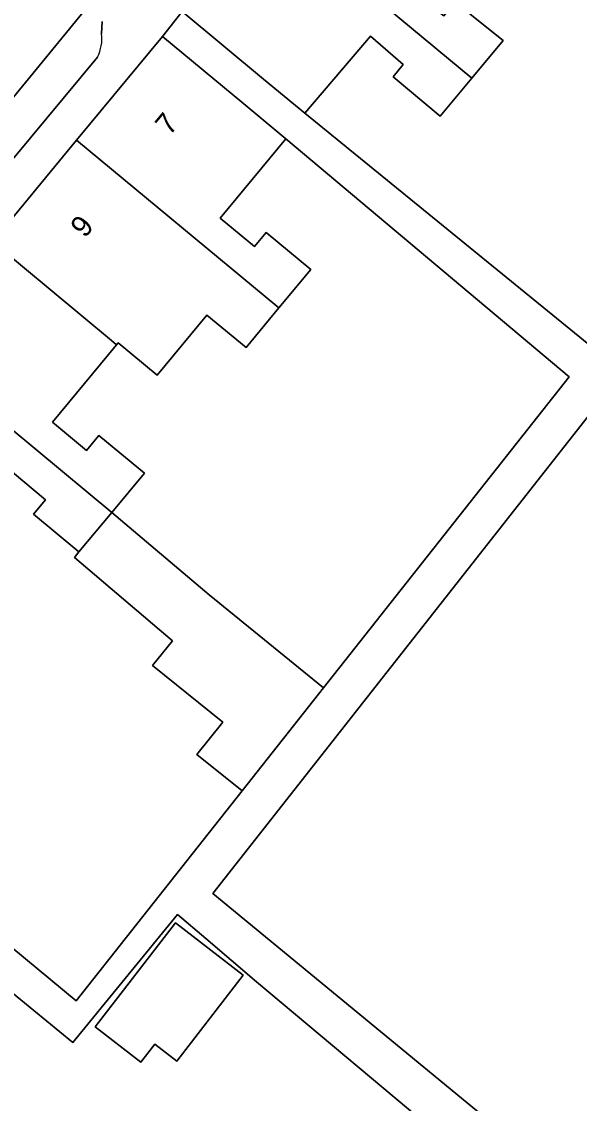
# Model space of a CAD drawing. Extents: x 158352 to 159489, y 383828 to 384603.
# Drawn here: x 159264.1 to 159290.5, y 384313 to 384364.1 of the extents above; entities that cross this region are included whole.
import ezdxf

# ---------------------------------------------------------------- set-up
doc = ezdxf.new("R2010")
doc.units = 0
for name, color, linetype in [('IMGEO_Erf', 7, 'Continuous'), ('IMGEO_Pand', 7, 'Continuous'), ('IMGEO_Pand_nummerreeks', 7, 'Continuous'), ('IMGEO_Parkeervlak_open', 7, 'Continuous'), ('IMGEO_Rijbaan_lokaal_open', 7, 'Continuous'), ('IMGEO_Voetpad_open', 7, 'Continuous')]:
    doc.layers.add(name, color=color, linetype=linetype)

msp = doc.modelspace()

# ---------------------------------------------------------------- linework, layer by layer
at = {"layer": 'IMGEO_Erf'}
for points in [[(159291.177, 384366.528), (159289.871, 384365.969), (159287.362, 384371.791), (159284.885, 384368.742), (159282.408, 384365.694), (159284.059, 384364.398), (159284.598, 384365.049), (159286.86, 384363.234), (159285.387, 384361.463), (159283.889, 384359.661), (159281.657, 384361.515), (159282.135, 384362.096), (159280.594, 384363.442), (159277.483, 384359.798), (159290.919, 384348.864)], [(159284.227, 384311.151), (159275.2, 384318.708), (159272.79, 384320.768), (159271.462, 384321.903), (159266.508, 384315.848), (159263.432, 384318.364), (159258.558, 384322.358), (159256.472, 384319.876), (159252.275, 384323.402), (159254.359, 384325.884), (159245.592, 384333.061), (159232.882, 384317.566), (159235.145, 384315.697), (159238.029, 384319.188), (159240.223, 384317.376), (159241.884, 384316.004), (159242.513, 384315.484), (159239.709, 384312.09)]]:
    msp.add_lwpolyline(points, dxfattribs=at)
for points in [[(159272.845, 384350.249), (159270.495, 384347.412), (159268.648, 384348.942), (159268.567, 384348.844), (159265.537, 384345.187), (159267.151, 384343.85), (159267.736, 384344.557), (159269.885, 384342.777), (159268.343, 384340.915), (159272.955, 384337.012), (159278.363, 384332.62), (159289.989, 384347.329), (159276.578, 384358.591), (159273.47, 384354.839), (159275.091, 384353.495), (159275.644, 384354.162), (159277.759, 384352.409), (159276.252, 384350.59), (159274.698, 384348.715)], [(159297.29, 384353.601), (159273.131, 384322.898), (159319.209, 384284.967), (159319.971, 384283.488), (159327.187, 384287.205), (159326.024, 384289.461), (159329.428, 384291.214)], [(159266.793, 384339.045), (159264.645, 384340.826), (159265.215, 384341.513), (159263.646, 384342.813), (159260.639, 384339.185), (159257.643, 384335.569), (159259.22, 384334.262), (159259.81, 384334.974), (159262.008, 384333.152), (159260.427, 384331.245), (159258.89, 384329.39), (159256.7, 384331.204), (159257.295, 384331.921), (159255.744, 384333.205), (159252.625, 384329.441), (159266.657, 384317.81), (159274.507, 384327.742), (159272.37, 384329.469), (159273.6, 384330.99), (159270.273, 384333.68), (159271.211, 384334.841), (159266.581, 384338.789)], [(159271.361, 384321.5), (159274.56, 384319.029), (159271.418, 384314.961), (159270.376, 384315.766), (159269.722, 384314.919), (159267.564, 384316.586)]]:
    msp.add_lwpolyline(points, close=True, dxfattribs=at)
at = {"layer": 'IMGEO_Pand'}
for points in [[(159285.387, 384361.463), (159286.86, 384363.234), (159284.598, 384365.049), (159284.059, 384364.398), (159282.408, 384365.694), (159284.885, 384368.742), (159279.044, 384373.488), (159275.715, 384369.474)], [(159285.387, 384361.463), (159275.715, 384369.474), (159271.677, 384364.605), (159275.528, 384361.416), (159277.483, 384359.798), (159280.594, 384363.442), (159282.135, 384362.096), (159281.657, 384361.515), (159283.889, 384359.661)], [(159266.681, 384358.523), (159276.157, 384350.669), (159276.252, 384350.59), (159277.759, 384352.409), (159275.644, 384354.162), (159275.091, 384353.495), (159273.47, 384354.839), (159276.578, 384358.591), (159274.594, 384360.235), (159270.743, 384363.426)], [(159266.681, 384358.523), (159262.694, 384353.712), (159268.325, 384349.045), (159268.567, 384348.844), (159268.648, 384348.942), (159270.495, 384347.412), (159272.845, 384350.249), (159274.698, 384348.715), (159276.252, 384350.59), (159276.157, 384350.669)], [(159268.343, 384340.915), (159269.885, 384342.777), (159267.736, 384344.557), (159267.151, 384343.85), (159265.537, 384345.187), (159268.567, 384348.844), (159268.325, 384349.045), (159262.694, 384353.712), (159258.707, 384348.901)], [(159268.343, 384340.915), (159258.707, 384348.901), (159254.721, 384344.09), (159260.475, 384339.321), (159260.639, 384339.185), (159263.646, 384342.813), (159265.215, 384341.513), (159264.645, 384340.826), (159266.793, 384339.045)], [(159268.343, 384340.915), (159266.793, 384339.045), (159266.581, 384338.789), (159271.211, 384334.841), (159270.273, 384333.68), (159273.6, 384330.99), (159272.37, 384329.469), (159274.507, 384327.742), (159278.363, 384332.62), (159272.955, 384337.012)], [(159271.361, 384321.5), (159267.564, 384316.586), (159269.722, 384314.919), (159270.376, 384315.766), (159271.418, 384314.961), (159274.56, 384319.029)]]:
    msp.add_lwpolyline(points, close=True, dxfattribs=at)
at = {"layer": 'IMGEO_Parkeervlak_open'}
for points in [[(159282.482, 384383.073), (159268.208, 384366.077), (159255.367, 384350.415), (159254.83, 384349.759)], [(159267.856, 384363.558), (159267.893, 384364.13)], [(159258.056, 384350.914), (159267.668, 384362.453)]]:
    msp.add_lwpolyline(points, dxfattribs=at)
msp.add_arc((159266.03, 384363.3), 1.844, 332.6539, 8.0349, dxfattribs=at)
at = {"layer": 'IMGEO_Rijbaan_lokaal_open'}
msp.add_lwpolyline([(159282.482, 384383.073), (159282.505, 384383.1), (159281.081, 384384.274), (159279.903, 384385.245), (159277.01, 384381.759), (159261.608, 384363.296), (159252.698, 384352.611), (159255.367, 384350.415), (159268.208, 384366.077)], close=True, dxfattribs=at)
at = {"layer": 'IMGEO_Voetpad_open'}
for points in [[(159270.743, 384363.426), (159271.677, 384364.605), (159275.715, 384369.474), (159279.044, 384373.488), (159282.848, 384378.075), (159285.194, 384380.904), (159282.505, 384383.1), (159282.482, 384383.073)], [(159290.919, 384348.864), (159277.483, 384359.798), (159275.528, 384361.416), (159271.677, 384364.605), (159270.743, 384363.426), (159274.594, 384360.235), (159276.578, 384358.591), (159289.989, 384347.329), (159278.363, 384332.62), (159274.507, 384327.742), (159266.657, 384317.81), (159252.625, 384329.441), (159250.521, 384331.185), (159246.671, 384334.375), (159245.973, 384333.525), (159245.592, 384333.061), (159254.359, 384325.884), (159258.558, 384322.358), (159263.432, 384318.364), (159266.508, 384315.848), (159271.462, 384321.903), (159272.79, 384320.768), (159275.2, 384318.708), (159284.227, 384311.151)], [(159267.893, 384364.13), (159267.856, 384363.558)], [(159221.523, 384306.273), (159225.015, 384308.077), (159227.6, 384311.171), (159232.882, 384317.566), (159245.592, 384333.061), (159245.973, 384333.525), (159246.671, 384334.375), (159250.734, 384339.279), (159254.721, 384344.09), (159258.707, 384348.901), (159262.694, 384353.712), (159266.681, 384358.523), (159270.743, 384363.426)], [(159267.668, 384362.453), (159258.056, 384350.914)], [(159319.209, 384284.967), (159273.131, 384322.898), (159297.29, 384353.601), (159329.428, 384291.214)]]:
    msp.add_lwpolyline(points, dxfattribs=at)
msp.add_arc((159266.03, 384363.3), 1.844, 332.6539, 8.0349, dxfattribs=at)

# ---------------------------------------------------------------- texts
at = {"layer": 'IMGEO_Pand_nummerreeks'}
for s, rotation, p in [('7', 50.3545, (159271.087, 384358.7)), ('9', 50.3573, (159267.074, 384353.858))]:
    msp.add_text(s, height=1, rotation=rotation, dxfattribs=at).set_placement(p)

doc.saveas('drawing.dxf')
